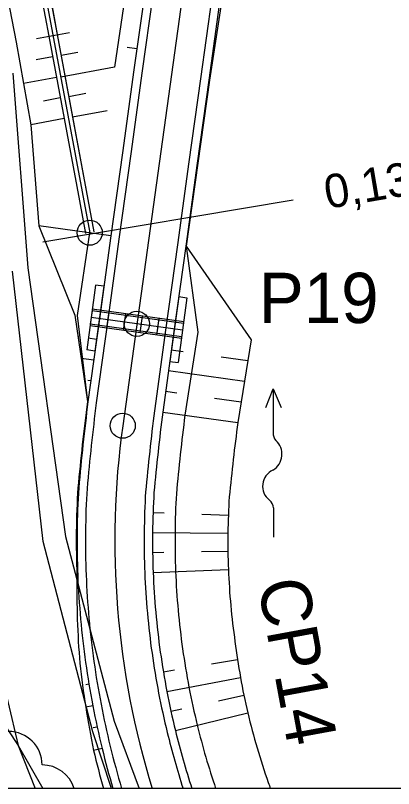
# Model space of a CAD drawing. Extents: x -495905 to -478420, y -1113297 to -1107716.
# Drawn here: x -483897.97 to -483875.42, y -1112213.4 to -1112167.26 of the extents above; entities that cross this region are included whole.
import ezdxf

# ---------------------------------------------------------------- set-up
doc = ezdxf.new("R2010")
doc.units = 0
for name, color, linetype in [('01_OBVOD PÚ', 7, 'Continuous'), ('03_PC_OBJEKTY_NÁVRH_PR', 7, 'Continuous'), ('03_PC_OBJEKTY_STAV', 7, 'Continuous'), ('C11_HATCH_SLOPE_L', 7, 'Continuous'), ('C11_HATCH_SLOPE_R', 7, 'Continuous'), ('C11_HECTOMETRY', 7, 'Continuous'), ('C11_HLBODY', 7, 'Continuous'), ('C11_HRANA_TELESO', 7, 'Continuous'), ('C11_KORUNA', 7, 'Continuous'), ('C11_OSA', 7, 'Continuous'), ('C11_PRIKOP', 7, 'Continuous'), ('C11_VOZOVKA', 7, 'Continuous'), ('C11_ZPEVKRAJ', 7, 'Continuous'), ('CP14_HATCH_SLOPE_L', 7, 'Continuous'), ('CP14_HATCH_SLOPE_R', 7, 'Continuous'), ('CP14_HLBODY', 7, 'Continuous'), ('CP14_HRANA_TELESO', 7, 'Continuous'), ('CP14_KORUNA', 7, 'Continuous'), ('CP14_OSA', 7, 'Continuous'), ('CP14_STANICENI', 7, 'Continuous'), ('CP14_VOZOVKA', 7, 'Continuous'), ('CP14_ZPEVKRAJ', 7, 'Continuous'), ('DRENÁŽ', 7, 'Continuous'), ('Implicitní', 7, 'Continuous'), ('PLYN', 7, 'Continuous'), ('PROPUSTEK', 7, 'Continuous'), ('zamereni', 7, 'Continuous')]:
    doc.layers.add(name, color=color, linetype=linetype)

# ---------------------------------------------------------------- blocks, each defined once
blk = doc.blocks.new('A$C70B')
at = {"layer": 'DRENÁŽ'}
for p, q in [((0.869, 0.002), (-0.869, -0.002)), ((6.861, 0.426), (7.971, -0.002)), ((7.971, -0.002), (5.275, -0.002)), ((7.971, -0.002), (6.862, -0.478))]:
    blk.add_line(p, q, dxfattribs=at)
for centre, radius, start, end in [((2.168, -0.416), 1.055, 24.4039, 142.0836), ((0.872, 0.584), 0.582, 269.6924, 322.7901), ((4.08, 0.589), 1.109, 210.8873, 317.3707), ((5.319, -0.636), 0.636, 85.9766, 131.7248)]:
    blk.add_arc(centre, radius, start, end, dxfattribs=at)

msp = doc.modelspace()

# ---------------------------------------------------------------- linework, layer by layer
at = {"layer": '01_OBVOD PÚ'}
for p, q in [((-483904.25, -1112201.08), (-483897.81, -1112210.84)), ((-483897.81, -1112210.84), (-483896.346, -1112213.4))]:
    msp.add_line(p, q, dxfattribs=at)
at = {"layer": 'C11_HATCH_SLOPE_L'}
for p, q in [((-483885.927, -1112167.404), (-483885.878, -1112167.411)), ((-483885.828, -1112167.418), (-483885.828, -1112167.418)), ((-483886.099, -1112168.642), (-483886.014, -1112168.654)), ((-483886.27, -1112169.881), (-483886.235, -1112169.886)), ((-483886.2, -1112169.89), (-483886.2, -1112169.89)), ((-483886.442, -1112171.119), (-483886.386, -1112171.126)), ((-483887.299, -1112177.31), (-483887.278, -1112177.312)), ((-483887.258, -1112177.315), (-483887.258, -1112177.315)), ((-483887.471, -1112178.548), (-483887.431, -1112178.553)), ((-483887.642, -1112179.786), (-483887.624, -1112179.788)), ((-483887.605, -1112179.791), (-483887.605, -1112179.791)), ((-483887.814, -1112181.024), (-483887.779, -1112181.029)), ((-483888.672, -1112187.215), (-483887.975, -1112187.312)), ((-483885.697, -1112187.627), (-483884.115, -1112187.846)), ((-483888.843, -1112188.453), (-483884.312, -1112189.081)), ((-483889.015, -1112189.691), (-483888.341, -1112189.784)), ((-483886.088, -1112190.096), (-483884.509, -1112190.315)), ((-483889.186, -1112190.93), (-483884.707, -1112191.55)), ((-483889.764, -1112196.918), (-483889.094, -1112196.942)), ((-483886.848, -1112197.022), (-483885.27, -1112197.077)), ((-483889.791, -1112198.112), (-483885.297, -1112198.158)), ((-483889.788, -1112199.305), (-483889.118, -1112199.296)), ((-483886.872, -1112199.263), (-483885.297, -1112199.24)), ((-483889.756, -1112200.499), (-483885.27, -1112200.321)), ((-483886.275, -1112205.955), (-483884.726, -1112205.698)), ((-483889.148, -1112206.432), (-483888.486, -1112206.322)), ((-483888.937, -1112207.608), (-483884.549, -1112206.765)), ((-483885.866, -1112208.16), (-483884.345, -1112207.828)), ((-483888.698, -1112208.777), (-483888.042, -1112208.634)), ((-483888.429, -1112209.94), (-483884.115, -1112208.886))]:
    msp.add_line(p, q, dxfattribs=at)
at = {"layer": 'C11_HATCH_SLOPE_R'}
for p, q in [((-483890.728, -1112169.263), (-483891.306, -1112169.183)), ((-483892.271, -1112180.407), (-483896.582, -1112179.81)), ((-483894.187, -1112186.451), (-483894.239, -1112186.444)), ((-483893.129, -1112186.598), (-483893.632, -1112186.528)), ((-483893.301, -1112187.836), (-483894.051, -1112187.732)), ((-483893.846, -1112189.022), (-483893.863, -1112189.02)), ((-483893.472, -1112189.074), (-483893.65, -1112189.05)), ((-483893.644, -1112190.312), (-483893.675, -1112190.308)), ((-483894.308, -1112196.758), (-483894.308, -1112196.758)), ((-483894.261, -1112196.759), (-483894.284, -1112196.758)), ((-483894.291, -1112198.065), (-483894.338, -1112198.065)), ((-483894.336, -1112199.372), (-483894.336, -1112199.372)), ((-483894.288, -1112199.371), (-483894.312, -1112199.372)), ((-483894.252, -1112200.677), (-483894.302, -1112200.679)), ((-483893.97, -1112207.234), (-483893.97, -1112207.234)), ((-483893.587, -1112207.17), (-483893.778, -1112207.202)), ((-483893.357, -1112208.456), (-483893.781, -1112208.537)), ((-483893.559, -1112209.837), (-483893.559, -1112209.837)), ((-483893.094, -1112209.735), (-483893.327, -1112209.786)), ((-483892.8, -1112211.008), (-483893.305, -1112211.131))]:
    msp.add_line(p, q, dxfattribs=at)
at = {"layer": 'C11_HECTOMETRY'}
msp.add_circle((-483890.729, -1112185.668), 0.75, dxfattribs=at)
at = {"layer": 'C11_HLBODY'}
msp.add_circle((-483891.571, -1112191.746), 0.75, dxfattribs=at)
at = {"layer": 'C11_HRANA_TELESO'}
for p, q in [((-483885.643, -1112166.182), (-483886.386, -1112171.126)), ((-483886.386, -1112171.126), (-483887.084, -1112176.078)), ((-483887.084, -1112176.078), (-483887.779, -1112181.029)), ((-483896.582, -1112179.81), (-483894.427, -1112185.156)), ((-483887.779, -1112181.029), (-483883.917, -1112186.612)), ((-483894.427, -1112185.156), (-483893.675, -1112190.308)), ((-483883.917, -1112186.612), (-483884.707, -1112191.55))]:
    msp.add_line(p, q, dxfattribs=at)
for centre, radius, start, end in [((-483738.045, -1112210.13), 156.888, 172.74144, 174.63158), ((-483756.069, -1112208.519), 129.752, 172.48521, 174.46194), ((-483842.044, -1112198.64), 52.298, 176.5048, 182.2344), ((-483842.045, -1112198.703), 43.256, 176.4138, 182.1434), ((-483842.05, -1112198.535), 43.257, 182.3665, 188.0961), ((-483841.862, -1112201.555), 52.447, 179.0426, 184.7813), ((-483841.942, -1112199.154), 43.281, 187.2643, 192.9943), ((-483841.743, -1112200.324), 52.682, 186.1047, 191.8374), ((-483842.006, -1112198.732), 43.316, 193.5567, 199.2863), ((-483841.922, -1112199.02), 52.791, 193.2635, 195.8073), ((-483842.277, -1112198.049), 43.292, 200.2586, 200.7687)]:
    msp.add_arc(centre, radius, start, end, dxfattribs=at)
at = {"layer": 'C11_KORUNA'}
for p, q in [((-483890.213, -1112165.549), (-483890.899, -1112170.501)), ((-483885.756, -1112166.166), (-483886.442, -1112171.119)), ((-483890.899, -1112170.501), (-483891.585, -1112175.454)), ((-483886.442, -1112171.119), (-483887.128, -1112176.071)), ((-483891.585, -1112175.454), (-483892.271, -1112180.407)), ((-483887.128, -1112176.071), (-483887.814, -1112181.024)), ((-483892.271, -1112180.407), (-483892.957, -1112185.359)), ((-483887.814, -1112181.024), (-483888.5, -1112185.977)), ((-483892.957, -1112185.359), (-483893.644, -1112190.312)), ((-483888.5, -1112185.977), (-483889.186, -1112190.93))]:
    msp.add_line(p, q, dxfattribs=at)
for centre, radius, start, end in [((-483738.097, -1112209.696), 156.75, 172.89648, 174.78714), ((-483747.053, -1112208.78), 143.25, 172.84189, 174.77166), ((-483842.044, -1112198.606), 52.25, 176.542, 182.2716), ((-483842.044, -1112198.606), 47.75, 176.542, 182.2716), ((-483842.044, -1112198.606), 52.25, 182.2716, 188.0012), ((-483842.044, -1112198.606), 47.75, 182.2716, 188.0012), ((-483842.044, -1112198.606), 47.75, 188.0012, 193.7307), ((-483842.044, -1112198.606), 52.25, 188.0012, 193.7307), ((-483842.044, -1112198.606), 47.75, 193.7307, 198.0484), ((-483842.044, -1112198.606), 52.25, 193.7307, 196.4475)]:
    msp.add_arc(centre, radius, start, end, dxfattribs=at)
at = {"layer": 'C11_OSA'}
msp.add_line((-483887.223, -1112160.362), (-483891.571, -1112191.746), dxfattribs=at)
msp.add_arc((-483842.044, -1112198.606), 50, 172.1135, 197.2102, dxfattribs=at)
at = {"layer": 'C11_PRIKOP'}
for p, q in [((-483891.332, -1112165.394), (-483892.07, -1112170.339)), ((-483892.07, -1112170.339), (-483895.26, -1112170.94)), ((-483893.544, -1112180.23), (-483894.286, -1112185.175)), ((-483887.779, -1112181.029), (-483887.084, -1112186.173)), ((-483894.286, -1112185.175), (-483893.675, -1112190.308)), ((-483887.084, -1112186.173), (-483887.861, -1112191.113))]:
    msp.add_line(p, q, dxfattribs=at)
for centre, radius, start, end in [((-483749.715, -1112208.481), 139.233, 172.83447, 174.77734), ((-483842.043, -1112198.592), 46.41, 176.5597, 182.2893), ((-483842.045, -1112198.592), 46.409, 182.2891, 188.0187), ((-483842.046, -1112198.592), 46.407, 188.0187, 193.7482), ((-483842.048, -1112198.592), 46.406, 193.7486, 198.6081)]:
    msp.add_arc(centre, radius, start, end, dxfattribs=at)
at = {"layer": 'C11_VOZOVKA'}
for p, q in [((-483889.718, -1112165.617), (-483890.404, -1112170.57)), ((-483886.251, -1112166.097), (-483886.937, -1112171.05)), ((-483890.404, -1112170.57), (-483891.09, -1112175.523)), ((-483886.937, -1112171.05), (-483887.623, -1112176.003)), ((-483891.09, -1112175.523), (-483891.776, -1112180.475)), ((-483887.623, -1112176.003), (-483888.309, -1112180.956)), ((-483891.776, -1112180.475), (-483892.462, -1112185.428)), ((-483888.309, -1112180.956), (-483888.995, -1112185.908)), ((-483892.462, -1112185.428), (-483893.148, -1112190.381)), ((-483888.995, -1112185.908), (-483889.681, -1112190.861))]:
    msp.add_line(p, q, dxfattribs=at)
for centre, radius, start, end in [((-483739.092, -1112209.595), 155.25, 172.89081, 174.78548), ((-483746.057, -1112208.882), 144.75, 172.84839, 174.77344), ((-483842.044, -1112198.606), 51.75, 176.542, 182.2716), ((-483842.044, -1112198.606), 48.25, 176.542, 182.2716), ((-483842.044, -1112198.606), 51.75, 182.2716, 188.0012), ((-483842.044, -1112198.606), 48.25, 182.2716, 188.0012), ((-483842.044, -1112198.606), 48.25, 188.0012, 193.7307), ((-483842.044, -1112198.606), 51.75, 188.0012, 193.7307), ((-483842.044, -1112198.606), 48.25, 193.7307, 197.855), ((-483842.044, -1112198.606), 51.75, 193.7307, 196.611)]:
    msp.add_arc(centre, radius, start, end, dxfattribs=at)
at = {"layer": 'C11_ZPEVKRAJ'}
for p, q in [((-483889.718, -1112165.617), (-483890.404, -1112170.57)), ((-483886.251, -1112166.097), (-483886.937, -1112171.05)), ((-483890.404, -1112170.57), (-483891.09, -1112175.523)), ((-483886.937, -1112171.05), (-483887.623, -1112176.003)), ((-483891.09, -1112175.523), (-483891.776, -1112180.475)), ((-483887.623, -1112176.003), (-483888.309, -1112180.956)), ((-483891.776, -1112180.475), (-483892.462, -1112185.428)), ((-483888.309, -1112180.956), (-483888.995, -1112185.908)), ((-483892.462, -1112185.428), (-483893.148, -1112190.381)), ((-483888.995, -1112185.908), (-483889.681, -1112190.861))]:
    msp.add_line(p, q, dxfattribs=at)
for centre, radius, start, end in [((-483739.092, -1112209.595), 155.25, 172.89081, 174.78548), ((-483746.057, -1112208.882), 144.75, 172.84839, 174.77344), ((-483842.044, -1112198.606), 51.75, 176.542, 182.2716), ((-483842.044, -1112198.606), 48.25, 176.542, 182.2716), ((-483842.044, -1112198.606), 51.75, 182.2716, 188.0012), ((-483842.044, -1112198.606), 48.25, 182.2716, 188.0012), ((-483842.044, -1112198.606), 48.25, 188.0012, 193.7307), ((-483842.044, -1112198.606), 51.75, 188.0012, 193.7307), ((-483842.044, -1112198.606), 48.25, 193.7307, 197.855), ((-483842.044, -1112198.606), 51.75, 193.7307, 196.611)]:
    msp.add_arc(centre, radius, start, end, dxfattribs=at)
at = {"layer": 'CP14_HATCH_SLOPE_L'}
for p, q in [((-483895.246, -1112169.635), (-483894.24, -1112169.448)), ((-483894.789, -1112172.093), (-483893.766, -1112171.903)), ((-483894.56, -1112173.322), (-483892.497, -1112172.938)), ((-483891.389, -1112178.82), (-483891.389, -1112178.82))]:
    msp.add_line(p, q, dxfattribs=at)
at = {"layer": 'CP14_HATCH_SLOPE_R'}
for p, q in [((-483895.757, -1112169.73), (-483896.736, -1112169.912)), ((-483897.716, -1112170.094), (-483897.716, -1112170.094)), ((-483895.528, -1112170.959), (-483897.497, -1112171.325)), ((-483895.3, -1112172.188), (-483896.29, -1112172.372)), ((-483897.279, -1112172.556), (-483897.279, -1112172.556)), ((-483895.071, -1112173.417), (-483897.06, -1112173.787)), ((-483896.045, -1112179.685), (-483896.045, -1112179.685))]:
    msp.add_line(p, q, dxfattribs=at)
at = {"layer": 'CP14_HLBODY'}
msp.add_circle((-483893.54, -1112180.23), 0.75, dxfattribs=at)
at = {"layer": 'CP14_HRANA_TELESO'}
for p, q in [((-483898.865, -1112163.951), (-483897.935, -1112168.864)), ((-483897.935, -1112168.864), (-483897.06, -1112173.787)), ((-483897.06, -1112173.787), (-483896.582, -1112179.81))]:
    msp.add_line(p, q, dxfattribs=at)
at = {"layer": 'CP14_KORUNA'}
for p, q in [((-483896.899, -1112163.585), (-483895.985, -1112168.501)), ((-483896.388, -1112163.49), (-483895.474, -1112168.406)), ((-483895.985, -1112168.501), (-483895.071, -1112173.417)), ((-483895.474, -1112168.406), (-483894.56, -1112173.322)), ((-483895.071, -1112173.417), (-483894.157, -1112178.333)), ((-483894.56, -1112173.322), (-483893.646, -1112178.238)), ((-483894.157, -1112178.333), (-483893.797, -1112180.269)), ((-483893.646, -1112178.238), (-483893.286, -1112180.174))]:
    msp.add_line(p, q, dxfattribs=at)
at = {"layer": 'CP14_OSA'}
msp.add_line((-483905.849, -1112114.032), (-483893.54, -1112180.23), dxfattribs=at)
at = {"layer": 'CP14_STANICENI'}
for p, q in [((-483896.713, -1112168.636), (-483894.747, -1112168.271)), ((-483896.34, -1112180.77), (-483881.4, -1112178.262))]:
    msp.add_line(p, q, dxfattribs=at)
at = {"layer": 'CP14_VOZOVKA'}
for p, q in [((-483896.89, -1112163.584), (-483895.975, -1112168.499)), ((-483896.398, -1112163.492), (-483895.484, -1112168.408)), ((-483895.975, -1112168.499), (-483895.061, -1112173.415)), ((-483895.484, -1112168.408), (-483894.57, -1112173.324)), ((-483895.061, -1112173.415), (-483894.147, -1112178.331)), ((-483894.57, -1112173.324), (-483893.656, -1112178.239)), ((-483894.147, -1112178.331), (-483893.787, -1112180.268)), ((-483893.656, -1112178.239), (-483893.296, -1112180.176))]:
    msp.add_line(p, q, dxfattribs=at)
at = {"layer": 'CP14_ZPEVKRAJ'}
for p, q in [((-483896.89, -1112163.584), (-483895.975, -1112168.499)), ((-483896.398, -1112163.492), (-483895.484, -1112168.408)), ((-483895.975, -1112168.499), (-483895.061, -1112173.415)), ((-483895.484, -1112168.408), (-483894.57, -1112173.324)), ((-483895.061, -1112173.415), (-483894.147, -1112178.331)), ((-483894.57, -1112173.324), (-483893.656, -1112178.239)), ((-483894.147, -1112178.331), (-483893.787, -1112180.268)), ((-483893.656, -1112178.239), (-483893.296, -1112180.176))]:
    msp.add_line(p, q, dxfattribs=at)
at = {"layer": 'Implicitní'}
msp.add_lwpolyline([(-483828.6, -1112213.4), (-484020.92, -1112213.4), (-484020.92, -1112078.95), (-483828.6, -1112078.95)], close=True, dxfattribs=at)
at = {"layer": 'PROPUSTEK'}
for p, q in [((-483893.185, -1112183.359), (-483893.72, -1112187.222)), ((-483892.69, -1112183.428), (-483893.225, -1112187.291)), ((-483892.69, -1112183.428), (-483893.185, -1112183.359)), ((-483888.233, -1112184.045), (-483888.768, -1112187.908)), ((-483887.738, -1112184.114), (-483888.273, -1112187.977)), ((-483888.233, -1112184.045), (-483887.738, -1112184.114)), ((-483893.398, -1112184.895), (-483893.508, -1112185.687)), ((-483887.95, -1112185.649), (-483893.398, -1112184.895)), ((-483887.936, -1112185.55), (-483893.384, -1112184.796)), ((-483892.394, -1112184.933), (-483892.531, -1112185.923)), ((-483891.403, -1112185.07), (-483891.54, -1112186.061)), ((-483888.005, -1112186.045), (-483893.453, -1112185.291)), ((-483890.413, -1112185.207), (-483890.55, -1112186.198)), ((-483889.422, -1112185.344), (-483889.559, -1112186.335)), ((-483888.432, -1112185.482), (-483888.569, -1112186.472)), ((-483888.074, -1112186.541), (-483893.521, -1112185.786)), ((-483888.06, -1112186.442), (-483893.508, -1112185.687)), ((-483893.225, -1112187.291), (-483893.72, -1112187.222)), ((-483888.768, -1112187.908), (-483888.273, -1112187.977))]:
    msp.add_line(p, q, dxfattribs=at)
at = {"layer": 'zamereni'}
for p, q in [((-483898.12, -1112170.7), (-483897.23, -1112182.32)), ((-483897.23, -1112182.32), (-483894.99, -1112198.36)), ((-483896.32, -1112198.65), (-483898.14, -1112182.53)), ((-483900.74, -1112198.4), (-483897.81, -1112210.84)), ((-483894.99, -1112198.36), (-483892.09, -1112209.38)), ((-483893.36, -1112210.02), (-483896.32, -1112198.65)), ((-483892.09, -1112209.38), (-483890.585, -1112213.4)), ((-483892.245, -1112213.4), (-483893.36, -1112210.02)), ((-483897.81, -1112210.84), (-483896.797, -1112213.4))]:
    msp.add_line(p, q, dxfattribs=at)
for centre, start, end in [((-483898.38, -1112211.99), 0, 180), ((-483896.38, -1112213.99), 17.1575, 90)]:
    msp.add_arc(centre, 2, start, end, dxfattribs=at)

# ---------------------------------------------------------------- block references
at = {"layer": 'PLYN', "rotation": 90.17659526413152}
msp.add_blockref('A$C70B', (-483882.583, -1112197.522), dxfattribs=at)

# ---------------------------------------------------------------- texts
at = {"layer": '03_PC_OBJEKTY_NÁVRH_PR'}
msp.add_text('CP14', height=3, rotation=280.4871, dxfattribs=at).set_placement((-483883.534, -1112201.115))
at = {"layer": '03_PC_OBJEKTY_STAV'}
msp.add_text('P19', height=3, dxfattribs=at).set_placement((-483883.45, -1112185.62))
at = {"layer": 'Implicitní'}
msp.add_text('0,132 - KONEC ÚPRAVY', height=2, rotation=9.5288, dxfattribs=at).set_placement((-483879.373, -1112178.809))

doc.saveas('drawing.dxf')
